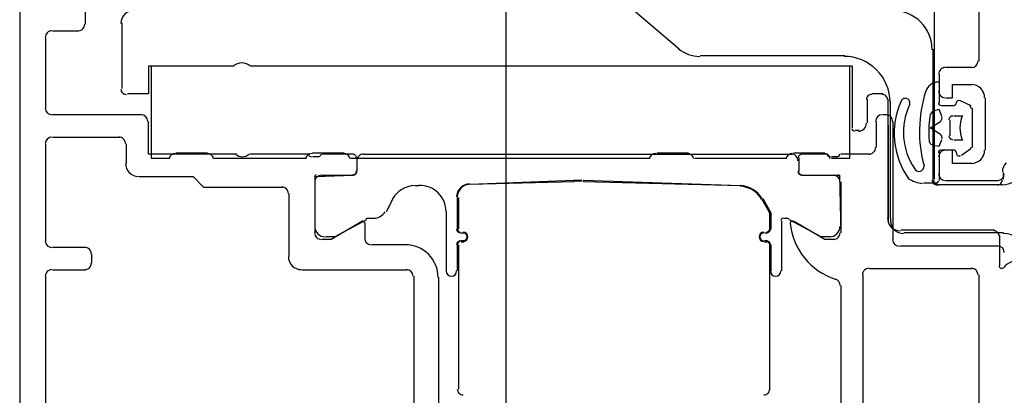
# Model space of a CAD drawing. Extents: x 2 to 87, y -108 to 11.
# Tile 308 of 352: x 49.7906 to 49.8656, y -32.7061 to -32.6775. Entities that reach past the tile are written whole.
import ezdxf

# ---------------------------------------------------------------- set-up
doc = ezdxf.new("R2010")
doc.units = 0
doc.header["$MEASUREMENT"] = 0
doc.layers.add('13', color=7, linetype='CONTINUOUS')
doc.layers.add('32', color=7, linetype='CONTINUOUS')

msp = doc.modelspace()

# ---------------------------------------------------------------- linework, layer by layer
at = {"layer": '13', "color": 62, "linetype": 'Continuous'}
msp.add_line((49.82759999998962, -31.59070000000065), (49.82759999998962, -32.74869999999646), dxfattribs=at)
at = {"layer": '32', "color": 62, "linetype": 'Continuous'}
for p, q in [((49.8635999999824, -32.67519999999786), (49.8635999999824, -32.68060000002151)), ((49.7955999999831, -32.67780000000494), (49.7955999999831, -32.6765000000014)), ((49.86019999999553, -32.67600000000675), (49.86019999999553, -32.68960000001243)), ((49.8407999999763, -32.67970000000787), (49.83739999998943, -32.67680000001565)), ((49.79839999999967, -32.68270000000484), (49.79839999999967, -32.67770000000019)), ((49.79259999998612, -32.68420000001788), (49.79259999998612, -32.67879999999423)), ((49.79309999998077, -32.67829999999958), (49.79509999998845, -32.67829999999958)), ((49.86009999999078, -32.67970000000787), (49.86009999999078, -32.68960000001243)), ((49.85339999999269, -32.68020000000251), (49.84239999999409, -32.68020000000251)), ((49.86309999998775, -32.68110000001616), (49.86109999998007, -32.68110000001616)), ((49.86059999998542, -32.6816000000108), (49.86059999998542, -32.68290000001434)), ((49.86059999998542, -32.6822000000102), (49.86059999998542, -32.68379999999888)), ((49.85629999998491, -32.68309999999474), (49.85549999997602, -32.68309999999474)), ((49.86409999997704, -32.68340000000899), (49.86409999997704, -32.68739999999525)), ((49.85509999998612, -32.68350000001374), (49.85509999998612, -32.68530000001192)), ((49.85669999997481, -32.69250000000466), (49.85669999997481, -32.68350000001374)), ((49.85689999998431, -32.69160000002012), (49.85689999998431, -32.68369999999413)), ((49.86079999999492, -32.68400000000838), (49.86169999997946, -32.68400000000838)), ((49.86219999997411, -32.68360000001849), (49.862999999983, -32.68400000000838)), ((49.86309999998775, -32.68420000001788), (49.86309999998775, -32.68720000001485)), ((49.79989999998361, -32.68470000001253), (49.79309999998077, -32.68470000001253)), ((49.85659999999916, -32.68470000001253), (49.85629999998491, -32.68470000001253)), ((49.86239999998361, -32.68480000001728), (49.86169999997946, -32.68480000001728)), ((49.85579999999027, -32.68520000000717), (49.85579999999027, -32.68720000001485)), ((49.85669999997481, -32.68550000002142), (49.85669999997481, -32.69280000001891)), ((49.85709999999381, -32.69419999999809), (49.85709999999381, -32.68520000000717)), ((49.86139999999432, -32.68510000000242), (49.86139999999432, -32.68630000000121)), ((49.79309999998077, -32.68640000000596), (49.79819999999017, -32.68640000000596)), ((49.85449999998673, -32.68590000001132), (49.85419999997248, -32.68590000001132)), ((49.79259999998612, -32.69430000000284), (49.79259999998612, -32.68690000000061)), ((49.79869999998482, -32.68690000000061), (49.79869999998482, -32.68840000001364)), ((49.86169999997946, -32.68660000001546), (49.86239999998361, -32.68660000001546)), ((49.80249999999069, -32.68760000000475), (49.80489999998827, -32.68760000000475)), ((49.81259999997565, -32.6877000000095), (49.80809999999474, -32.6877000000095)), ((49.8128999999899, -32.68760000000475), (49.81529999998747, -32.68760000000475)), ((49.81329999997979, -32.687900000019), (49.8128999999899, -32.687900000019)), ((49.81599999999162, -32.6877000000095), (49.81359999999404, -32.6877000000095)), ((49.81680000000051, -32.6877000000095), (49.84939999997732, -32.6877000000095)), ((49.83909999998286, -32.68760000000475), (49.84149999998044, -32.68760000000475)), ((49.84949999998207, -32.68760000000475), (49.85189999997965, -32.68760000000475)), ((49.85209999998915, -32.6877000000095), (49.85019999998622, -32.6877000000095)), ((49.85279999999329, -32.687900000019), (49.8523999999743, -32.687900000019)), ((49.85529999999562, -32.6877000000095), (49.85309999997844, -32.6877000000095)), ((49.86059999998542, -32.68760000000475), (49.86059999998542, -32.68970000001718)), ((49.86059999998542, -32.687900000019), (49.86059999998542, -32.68919999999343)), ((49.86179999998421, -32.68739999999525), (49.86079999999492, -32.68739999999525)), ((49.862999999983, -32.6873000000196), (49.86229999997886, -32.68780000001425)), ((49.80539999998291, -32.68799999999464), (49.81239999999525, -32.68799999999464)), ((49.81579999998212, -32.68799999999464), (49.83859999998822, -32.68799999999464)), ((49.81629999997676, -32.68900000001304), (49.81629999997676, -32.68799999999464)), ((49.81629999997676, -32.68900000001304), (49.81629999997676, -32.68820000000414)), ((49.84199999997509, -32.68799999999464), (49.84899999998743, -32.68799999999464)), ((49.84989999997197, -32.68799999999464), (49.84989999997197, -32.68900000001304)), ((49.84989999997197, -32.68820000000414), (49.84989999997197, -32.68900000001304)), ((49.81359999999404, -32.68929999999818), (49.81599999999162, -32.68929999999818)), ((49.85019999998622, -32.68929999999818), (49.85259999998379, -32.68929999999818)), ((49.86549999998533, -32.68960000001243), (49.86549999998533, -32.68910000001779)), ((49.81309999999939, -32.6932000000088), (49.81309999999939, -32.68980000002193)), ((49.82099999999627, -32.69010000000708), (49.82069999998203, -32.69010000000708)), ((49.83279999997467, -32.68970000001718), (49.82489999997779, -32.69000000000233)), ((49.83279999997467, -32.68980000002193), (49.82489999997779, -32.69000000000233)), ((49.84549999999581, -32.69010000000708), (49.83349999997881, -32.68970000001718)), ((49.84549999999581, -32.69010000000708), (49.83349999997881, -32.68980000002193)), ((49.85309999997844, -32.68980000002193), (49.85309999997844, -32.6932000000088)), ((49.86039999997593, -32.68989999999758), (49.85939999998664, -32.68989999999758)), ((49.86049999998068, -32.69000000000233), (49.86539999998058, -32.69000000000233)), ((49.86059999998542, -32.69000000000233), (49.86509999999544, -32.69000000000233)), ((49.86109999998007, -32.68970000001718), (49.86509999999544, -32.68970000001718)), ((49.81109999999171, -32.69070000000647), (49.81109999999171, -32.69550000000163)), ((49.81899999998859, -32.69109999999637), (49.81849999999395, -32.69210000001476)), ((49.8238999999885, -32.69100000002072), (49.8238999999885, -32.6934000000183)), ((49.82399999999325, -32.69100000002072), (49.82399999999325, -32.6934000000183)), ((49.8230999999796, -32.69659999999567), (49.8230999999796, -32.69210000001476)), ((49.81689999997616, -32.69409999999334), (49.81689999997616, -32.69289999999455)), ((49.8175999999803, -32.69260000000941), (49.81719999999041, -32.69260000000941)), ((49.84859999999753, -32.69280000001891), (49.84859999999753, -32.69659999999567)), ((49.84899999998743, -32.69260000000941), (49.84879999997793, -32.69260000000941)), ((49.82419999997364, -32.69370000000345), (49.82439999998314, -32.69370000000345)), ((49.82419999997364, -32.69370000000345), (49.82439999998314, -32.69370000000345)), ((49.84729999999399, -32.69370000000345), (49.84749999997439, -32.69370000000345)), ((49.84729999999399, -32.69370000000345), (49.84749999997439, -32.69370000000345)), ((49.86479999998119, -32.69349999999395), (49.8576999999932, -32.69349999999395)), ((49.86549999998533, -32.69370000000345), (49.8578999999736, -32.69370000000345)), ((49.86520000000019, -32.69620000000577), (49.86520000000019, -32.69390000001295)), ((49.81999999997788, -32.69460000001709), (49.81739999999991, -32.69460000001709)), ((49.8238999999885, -32.69460000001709), (49.8238999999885, -32.69659999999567)), ((49.82399999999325, -32.69460000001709), (49.82399999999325, -32.70560000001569)), ((49.82439999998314, -32.69430000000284), (49.82419999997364, -32.69430000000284)), ((49.82439999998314, -32.69440000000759), (49.82419999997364, -32.69440000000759)), ((49.84749999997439, -32.69430000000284), (49.84729999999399, -32.69430000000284)), ((49.84749999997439, -32.69440000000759), (49.84729999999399, -32.69440000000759)), ((49.84769999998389, -32.70560000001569), (49.84769999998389, -32.69460000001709)), ((49.84779999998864, -32.69659999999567), (49.84779999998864, -32.69460000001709)), ((49.86509999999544, -32.69470000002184), (49.85759999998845, -32.69470000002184)), ((49.7955999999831, -32.69479999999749), (49.79309999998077, -32.69479999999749)), ((49.79609999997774, -32.69599999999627), (49.79609999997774, -32.69530000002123)), ((49.79309999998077, -32.69650000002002), (49.7955999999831, -32.69650000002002)), ((49.812099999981, -32.69650000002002), (49.82009999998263, -32.69650000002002)), ((49.85480000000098, -32.72950000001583), (49.85480000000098, -32.69690000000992)), ((49.85529999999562, -32.69640000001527), (49.86309999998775, -32.69640000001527)), ((49.8635999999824, -32.69690000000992), (49.8635999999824, -32.72950000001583)), ((49.79259999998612, -32.73149999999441), (49.79259999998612, -32.69700000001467)), ((49.82059999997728, -32.69700000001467), (49.82059999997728, -32.72920000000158)), ((49.82249999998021, -32.72909999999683), (49.82249999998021, -32.69710000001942)), ((49.85309999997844, -32.69770000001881), (49.85309999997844, -32.72849999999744))]:
    msp.add_line(p, q, dxfattribs=at)
for points in [[(49.79059999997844, -32.6701999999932), (49.79059999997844, -32.73870000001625), (49.79399999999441, -32.73870000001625), (49.79509999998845, -32.73759999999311), (49.79509999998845, -32.73699999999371), (49.79359999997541, -32.73699999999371)], [(49.80689999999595, -32.68100000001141), (49.80039999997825, -32.68100000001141), (49.80039999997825, -32.68309999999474), (49.79879999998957, -32.68309999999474)], [(49.80059999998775, -32.68100000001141), (49.80059999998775, -32.68799999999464), (49.80199999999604, -32.68799999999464)], [(49.85399999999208, -32.68570000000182), (49.85399999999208, -32.68100000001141), (49.80819999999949, -32.68100000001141)], [(49.8523999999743, -32.68799999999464), (49.85379999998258, -32.68799999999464), (49.85379999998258, -32.68100000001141)], [(49.86109999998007, -32.68340000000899), (49.86159999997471, -32.68340000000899), (49.86159999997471, -32.6824000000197), (49.86309999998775, -32.6824000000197)], [(49.86079999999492, -32.68480000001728), (49.86059999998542, -32.68429999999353), (49.86019999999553, -32.68439999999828)], [(49.80709999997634, -32.6877000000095), (49.80039999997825, -32.6877000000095), (49.80039999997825, -32.68520000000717)], [(49.86069999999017, -32.68619999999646), (49.85989999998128, -32.68570000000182), (49.86069999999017, -32.68520000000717)], [(49.86009999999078, -32.68700000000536), (49.86059999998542, -32.6871000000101), (49.86079999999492, -32.68660000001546)], [(49.86309999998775, -32.68840000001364), (49.86159999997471, -32.68840000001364), (49.86159999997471, -32.68739999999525), (49.86109999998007, -32.68739999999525)], [(49.79969999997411, -32.68940000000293), (49.80379999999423, -32.68940000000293), (49.80459999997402, -32.69020000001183), (49.81059999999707, -32.69020000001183)], [(49.81309999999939, -32.69370000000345), (49.81309999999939, -32.68940000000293), (49.81599999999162, -32.68929999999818)], [(49.85019999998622, -32.68929999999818), (49.85299999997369, -32.68929999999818), (49.85309999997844, -32.69370000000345)], [(49.84769999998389, -32.6934000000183), (49.84769999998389, -32.69220000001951), (49.84709999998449, -32.69109999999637)], [(49.84779999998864, -32.6934000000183), (49.84779999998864, -32.69220000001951), (49.84719999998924, -32.69109999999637)], [(49.81669999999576, -32.69280000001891), (49.81429999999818, -32.69419999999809), (49.81359999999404, -32.69419999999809)], [(49.81699999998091, -32.69270000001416), (49.81459999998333, -32.6940000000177), (49.81389999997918, -32.6940000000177)], [(49.85229999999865, -32.6940000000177), (49.85159999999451, -32.6940000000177), (49.84919999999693, -32.69270000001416)], [(49.85259999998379, -32.69419999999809), (49.85189999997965, -32.69419999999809), (49.84949999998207, -32.69280000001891)]]:
    msp.add_lwpolyline(points, dxfattribs=at)
for centre, radius, start, end in [((49.79930566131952, -32.6777442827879), 0.000999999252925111, 89.99974722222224, 179.9998333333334), ((49.85705565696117, -32.67974449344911), 0.002999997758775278, 359.9997472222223, 89.99983333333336), ((49.79505182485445, -32.67779690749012), 0.0004999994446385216, 269.9999361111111, 0.001783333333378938), ((49.7930518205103, -32.67879690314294), 0.0004999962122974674, 89.99956666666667, 180.0004361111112), ((49.84236558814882, -32.67774444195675), 0.002499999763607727, 229.9997833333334, 269.9997888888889), ((49.85335564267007, -32.68374447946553), 0.003499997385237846, 359.9997472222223, 89.99983333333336), ((49.80750564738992, -32.68174431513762), 0.00100000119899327, 48.59021388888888, 131.4093638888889), ((49.86105181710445, -32.68159688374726), 0.0004999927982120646, 89.99917500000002, 180.000825), ((49.86305181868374, -32.68059688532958), 0.00050000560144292, 270.0006416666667, 359.9993583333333), ((49.86053153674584, -32.68321281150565), 0.001006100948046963, 89.61189722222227, 164.1293888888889), ((49.8630518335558, -32.68339688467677), 0.0009999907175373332, 359.9994694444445, 90.00053333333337), ((49.79870564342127, -32.68274428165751), 0.0003999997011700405, 179.9997472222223, 269.9998333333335), ((49.85545564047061, -32.68354448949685), 0.0003999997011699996, 89.99974722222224, 179.9998333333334), ((49.85625564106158, -32.68354449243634), 0.0003999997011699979, 359.9997472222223, 89.99983333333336), ((49.8580171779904, -32.68379086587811), 0.0003508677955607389, 65.87994722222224, 157.4926777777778), ((49.85801717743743, -32.68379086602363), 0.0003508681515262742, 334.2671416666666, 65.87987222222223), ((49.86909320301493, -32.68596923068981), 0.0100000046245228, 162.352788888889, 195.1949527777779), ((49.86105185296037, -32.68289686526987), 0.000500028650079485, 180.0032833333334, 269.9967166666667), ((49.79305181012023, -32.68419692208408), 0.0004999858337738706, 179.9983777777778, 269.9980722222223), ((49.86319567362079, -32.68610950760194), 0.006024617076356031, 155.9737444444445, 214.6504138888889), ((49.86277365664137, -32.68602857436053), 0.004905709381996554, 154.8436166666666, 214.2067416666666), ((49.86073633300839, -32.68378175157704), 0.0001979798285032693, 179.7004805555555, 270.5847194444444), ((49.86168969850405, -32.68377704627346), 0.0002026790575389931, 270.4686916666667, 359.24385), ((49.86209107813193, -32.68381716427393), 0.0002022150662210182, 63.80118333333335, 169.3292194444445), ((49.86283865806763, -32.68420708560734), 0.0001947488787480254, 358.6396472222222, 64.22720277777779), ((49.7998517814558, -32.68519690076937), 0.0004999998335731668, 0.0003249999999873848, 90.00001944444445), ((49.85625236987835, -32.68519690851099), 0.0005000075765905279, 90.00086944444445, 179.9982166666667), ((49.85655184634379, -32.68519688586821), 0.0004999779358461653, 359.9982722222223, 90.00344444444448), ((49.86944927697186, -32.68597335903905), 0.009647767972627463, 173.1115194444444, 184.3276694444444), ((49.86036754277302, -32.6848762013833), 0.0005000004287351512, 110.3264222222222, 173.1114861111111), ((49.86051574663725, -32.68495061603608), 0.0003000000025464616, 299.2635, 24.61551111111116), ((49.86163335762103, -32.68508970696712), 0.0003000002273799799, 89.99905000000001, 179.9999194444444), ((49.86479478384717, -32.68568970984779), 0.002620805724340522, 159.9156972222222, 200.0846055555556), ((49.85445563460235, -32.68534448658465), 0.0005999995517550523, 269.9997472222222, 359.9998333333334), ((49.79305184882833, -32.68689694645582), 0.0005000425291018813, 90.00487222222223, 179.9994805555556), ((49.79815179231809, -32.68689689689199), 0.0004999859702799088, 359.9983916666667, 90.00160833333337), ((49.85415563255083, -32.68574448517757), 0.0001999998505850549, 179.9997472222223, 269.9998333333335), ((49.86051632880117, -32.6864291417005), 0.0003000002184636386, 334.7462944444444, 60.73687500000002), ((49.86163335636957, -32.68628970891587), 0.0002999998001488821, 179.9999222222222, 269.9996166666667), ((49.85525238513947, -32.68719692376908), 0.0004999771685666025, 269.9964666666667, 0.00261666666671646), ((49.86012816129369, -32.68667874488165), 0.0002999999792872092, 184.3275833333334, 256.2511444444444), ((49.86283898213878, -32.68716989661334), 0.0001943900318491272, 299.7200138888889, 0.6442138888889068), ((49.80246558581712, -32.68814429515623), 0.0004999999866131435, 89.99978333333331, 168.4628333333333), ((49.80486558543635, -32.68814430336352), 0.0004999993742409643, 11.53668888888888, 89.99973888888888), ((49.80755179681, -32.6871719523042), 0.0007249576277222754, 226.3948111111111, 313.6051916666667), ((49.81286558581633, -32.68814433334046), 0.0004999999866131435, 89.99978333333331, 168.4628333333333), ((49.81281935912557, -32.68761806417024), 0.0002788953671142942, 196.4199250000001, 271.1645416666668), ((49.81328428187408, -32.68761803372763), 0.0002789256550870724, 268.8371472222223, 343.5753861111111), ((49.81526558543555, -32.68814434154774), 0.0004999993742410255, 11.53668888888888, 89.99973888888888), ((49.815933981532, -32.68799690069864), 0.0002999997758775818, 359.9999583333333, 90.00004444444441), ((49.81676179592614, -32.68819690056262), 0.0004999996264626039, 89.99995833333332, 180.0000444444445), ((49.83901558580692, -32.6881444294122), 0.0004999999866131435, 89.99978333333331, 168.4628333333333), ((49.84141558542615, -32.68814443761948), 0.0004999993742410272, 11.53668888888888, 89.99973888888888), ((49.84941558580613, -32.68814446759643), 0.0004999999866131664, 89.99978333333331, 168.4628333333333), ((49.84934182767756, -32.68819690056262), 0.0004999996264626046, 359.9999583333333, 90.00004444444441), ((49.85017209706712, -32.68799690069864), 0.000299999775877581, 89.99995833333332, 180.0000444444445), ((49.85181558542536, -32.68814447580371), 0.0004999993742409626, 11.53668888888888, 89.99973888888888), ((49.85231965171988, -32.68761803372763), 0.0002789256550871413, 196.4246111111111, 271.16285), ((49.85278457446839, -32.68761806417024), 0.0002788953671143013, 268.8354583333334, 343.5800750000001), ((49.86073514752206, -32.68758547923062), 0.0001977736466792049, 89.35598333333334, 180.0687694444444), ((49.86105181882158, -32.68789688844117), 0.0004999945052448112, 89.99936944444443, 180.0006277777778), ((49.86170628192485, -32.68758680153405), 0.000199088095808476, 0.02778611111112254, 90.26173333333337), ((49.86210507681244, -32.68762708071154), 0.0002037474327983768, 168.5702944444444, 300.460225), ((49.86305179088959, -32.68739686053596), 0.001000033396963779, 270.0019138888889, 359.9980861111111), ((49.79965182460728, -32.68839685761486), 0.001000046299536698, 180.0030527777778, 269.9964861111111), ((49.85906385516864, -32.68862978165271), 0.0003810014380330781, 204.2835416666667, 5.952013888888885), ((49.86531402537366, -32.68804452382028), 0.002000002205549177, 269.9998444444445, 343.9230972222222), ((49.86640562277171, -32.68904889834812), 0.001000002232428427, 135.9662166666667, 179.999713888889), ((49.81317398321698, -32.68939687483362), 0.0001199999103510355, 89.99995833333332, 180.0000444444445), ((49.81356181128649, -32.68980689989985), 0.0004999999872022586, 89.99209166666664, 180.0000027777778), ((49.815933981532, -32.6889768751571), 0.0002999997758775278, 269.9999583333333, 4.444444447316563e-05), ((49.81596179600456, -32.68900723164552), 0.000300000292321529, 269.9920333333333, 359.9999444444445), ((49.85014182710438, -32.68900723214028), 0.0002999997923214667, 179.9999611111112, 270.0078722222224), ((49.85017209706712, -32.6889768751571), 0.0002999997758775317, 179.9999583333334, 270.0000444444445), ((49.85254181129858, -32.68980689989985), 0.0004999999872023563, 359.9999972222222, 90.00790833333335), ((49.85293209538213, -32.68939687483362), 0.0001199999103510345, 359.9999583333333, 90.00004444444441), ((49.86105185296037, -32.68919686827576), 0.000500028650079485, 180.0032833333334, 269.9967166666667), ((49.86505181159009, -32.68919688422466), 0.000500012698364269, 270.0023722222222, 359.9985444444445), ((49.81055185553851, -32.69069690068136), 0.0004999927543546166, 359.9938972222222, 90.00083055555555), ((49.82071925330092, -32.69209599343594), 0.001999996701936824, 91.72294722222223, 150.0000611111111), ((49.82106181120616, -32.69208476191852), 0.00200000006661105, 360, 91.87960833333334), ((49.82486181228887, -32.69095951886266), 0.001000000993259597, 91.87963611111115, 179.9999472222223), ((49.82486181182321, -32.69095951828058), 0.0009500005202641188, 91.87966944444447, 179.9999805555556), ((49.83309181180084, -32.69969689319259), 0.009999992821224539, 88.120375, 91.8796277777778), ((49.83309181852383, -32.69969715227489), 0.009950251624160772, 88.12046111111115, 91.87971388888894), ((49.84538436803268, -32.69209599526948), 0.001949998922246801, 29.99996111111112, 88.27900833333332), ((49.84538436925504, -32.69209599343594), 0.00199999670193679, 29.99993888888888, 88.27705277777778), ((49.85950011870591, -32.68776249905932), 0.002174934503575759, 234.5800916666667, 265.497275), ((49.86045561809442, -32.68964450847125), 0.0003999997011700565, 179.9997472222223, 269.9998333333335), ((49.86055561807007, -32.6896445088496), 0.0003999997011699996, 179.9997472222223, 269.9998333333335), ((49.86033900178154, -32.68973237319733), 0.0001983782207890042, 268.9507833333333, 359.8999444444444), ((49.86500561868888, -32.68964452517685), 0.0003999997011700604, 269.9997472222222, 359.9998333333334), ((49.87780565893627, -32.69164457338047), 0.02095004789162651, 179.9997861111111, 183.1605472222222), ((49.81754330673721, -32.69158690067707), 0.001000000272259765, 270.0000333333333, 329.9999916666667), ((49.84754181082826, -32.69223279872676), 0.000150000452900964, 359.9999222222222, 29.99981111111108), ((49.84754181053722, -32.69223279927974), 0.0002000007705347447, 9.999999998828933e-05, 29.99998888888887), ((49.81386181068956, -32.6931969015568), 0.000799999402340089, 179.9999583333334, 270.0000444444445), ((49.81671302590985, -32.69293561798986), 0.0001390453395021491, 3.394541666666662, 114.0558472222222), ((49.81716678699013, -32.69308690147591), 0.0005000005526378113, 89.9999638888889, 118.9999472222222), ((49.84874181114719, -32.69278690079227), 0.0001999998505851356, 89.99995833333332, 180.0000444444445), ((49.84893683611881, -32.69308689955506), 0.0004999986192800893, 60.99999444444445, 89.9999777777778), ((49.84939021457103, -32.6929350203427), 0.000138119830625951, 60.00009722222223, 185.6227027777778), ((49.85422870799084, -32.69245867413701), 0.005000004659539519, 185.6226111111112, 252.2515527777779), ((49.85224181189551, -32.6931969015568), 0.000799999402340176, 269.9999583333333, 4.444444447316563e-05), ((49.85765560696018, -32.69254449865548), 0.000999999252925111, 179.9997472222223, 269.9998333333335), ((49.85788595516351, -32.69274449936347), 0.0009999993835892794, 183.1605333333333, 269.9998361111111), ((49.8135518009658, -32.69369691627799), 0.0004999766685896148, 179.996525, 270.002675), ((49.82416181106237, -32.69339690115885), 0.0002999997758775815, 179.9999583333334, 270.0000444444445), ((49.82416181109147, -32.69339690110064), 0.0002499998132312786, 179.9999583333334, 270.0000444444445), ((49.8243618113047, -32.69399690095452), 0.0003500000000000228, 270, 90), ((49.8243618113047, -32.69399690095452), 0.0002999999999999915, 270, 90), ((49.84724181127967, -32.69399690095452), 0.0003500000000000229, 90, 270), ((49.84724181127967, -32.69399690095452), 0.0003000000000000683, 90, 270), ((49.8474418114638, -32.69339690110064), 0.0002499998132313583, 269.9999583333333, 4.444444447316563e-05), ((49.847441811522, -32.69339690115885), 0.0002999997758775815, 269.9999583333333, 4.444444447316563e-05), ((49.85255209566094, -32.69369690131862), 0.0004999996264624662, 269.9999583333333, 4.444444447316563e-05), ((49.86475560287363, -32.69394452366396), 0.0003999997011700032, 359.9997472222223, 89.99983333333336), ((49.86546906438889, -32.69574452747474), 0.00200000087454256, 18.3838361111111, 89.999775), ((49.79305180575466, -32.69429690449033), 0.0004999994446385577, 179.9982166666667, 270.000063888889), ((49.81735170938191, -32.69409702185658), 0.0004998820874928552, 179.9864861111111, 269.9951777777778), ((49.81995214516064, -32.69709690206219), 0.002499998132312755, 359.9999583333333, 90.00004444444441), ((49.82416181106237, -32.69459690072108), 0.0002999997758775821, 89.99995833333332, 180.0000444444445), ((49.82416181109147, -32.69459690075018), 0.000249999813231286, 89.99995833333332, 180.0000444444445), ((49.847441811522, -32.69459690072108), 0.0002999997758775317, 359.9999583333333, 90.00004444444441), ((49.8474418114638, -32.69459690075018), 0.000249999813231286, 359.9999583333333, 90.00004444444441), ((49.85755182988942, -32.69419689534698), 0.0005000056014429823, 180.0006416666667, 269.9993583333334), ((49.86505181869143, -32.69519690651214), 0.0005000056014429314, 0.0006416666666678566, 89.99935833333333), ((49.79555181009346, -32.69529690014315), 0.0004999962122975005, 359.9995666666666, 90.00043611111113), ((49.79555180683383, -32.69599690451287), 0.0004999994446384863, 269.9999361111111, 0.001783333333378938), ((49.81205184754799, -32.69549690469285), 0.000999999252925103, 179.9999583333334, 270.0000444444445), ((49.86535559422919, -32.69619952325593), 0.0001999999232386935, 179.9997583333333, 319.8806027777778), ((49.8666555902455, -32.69729497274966), 0.001499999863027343, 26.87412777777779, 139.8806388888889), ((49.79305179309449, -32.69699687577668), 0.0004999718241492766, 89.99848888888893, 180.0015083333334), ((49.82005211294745, -32.69699693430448), 0.0005000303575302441, 0.003477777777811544, 89.9965222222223), ((49.82346181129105, -32.69659690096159), 0.0004000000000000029, 180, 360), ((49.84814181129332, -32.69659690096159), 0.0004000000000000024, 180, 360), ((49.855251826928, -32.69689690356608), 0.0004999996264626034, 89.99995833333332, 180.0000444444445), ((49.86305180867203, -32.69689693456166), 0.0005000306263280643, 0.00614444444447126, 89.99820833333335), ((49.85255209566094, -32.69769690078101), 0.000499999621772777, 359.9999805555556, 72.25161388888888), ((49.82436181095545, -32.70559690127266), 0.0004499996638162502, 179.9999583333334, 270.0000444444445), ((49.84724181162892, -32.70559690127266), 0.0004499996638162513, 269.9999583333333, 4.444444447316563e-05)]:
    msp.add_arc(centre, radius, start, end, dxfattribs=at)

doc.saveas('drawing.dxf')
